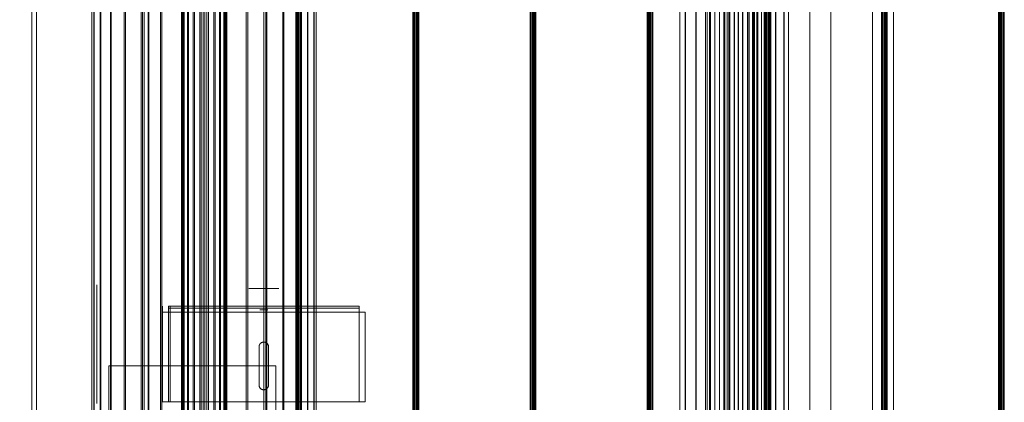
# Model space of a CAD drawing. Header units: millimetres. Extents: x -2233 to 65662, y -50530 to 6847.
# Tile 658 of 802: x 26545 to 27371, y -17700 to -17380. Entities that reach past the tile are written whole.
import ezdxf

# ---------------------------------------------------------------- set-up
doc = ezdxf.new("R2010")
doc.units = ezdxf.units.MM
for name, color, linetype, lineweight in [('COTAS_P', 1, 'Continuous', 0), ('superior_C03', 7, 'Continuous', 0), ('superior_C05', 7, 'Continuous', 0)]:
    doc.layers.add(name, color=color, linetype=linetype, lineweight=lineweight)
doc.dimstyles.new('R19_100', dxfattribs={"dimtxt": 250, "dimasz": 150, "dimexe": 150, "dimexo": 80, "dimgap": 100, "dimtad": 1, "dimtih": 1, "dimtoh": 1, "dimdsep": 46, "dimcen": 0.09, "dimadec": 0, "dimazin": 0, "dimtfac": 1, "dimtdec": 4, "dimtofl": 0, "dimtmove": 0, "dimatfit": 3, "dimfxl": 1, "dimtolj": 1, "dimtzin": 0, "dimarcsym": 0})

# ---------------------------------------------------------------- blocks, each defined once
blk = doc.blocks.new('DIM_R32_27')
at = {"layer": 'COTAS_P'}
for p, q in [((24250.07, -17080), (24400.07, -17035)), ((26750.07, -17080), (26600.07, -17035)), ((24250.07, -17980), (24250.07, -17080)), ((24250.07, -17080), (26750.07, -17080)), ((24250.07, -17080), (24400.07, -17125)), ((26750.07, -17080), (26600.07, -17125)), ((26750.07, -17980), (26750.07, -17080))]:
    blk.add_line(p, q, dxfattribs=at)
blk.add_text('2500 P', height=250, dxfattribs=at).set_placement((25500.07, -16980))

msp = doc.modelspace()

# ---------------------------------------------------------------- linework, layer by layer
at = {"layer": 'superior_C03'}
for p, q in [((26555.673, -16504), (26555.673, -19496)), ((26559.602, -19496), (26559.602, -16504)), ((26649.843, -19496), (26649.843, -16504)), ((26653.018, -16504), (26653.018, -19496)), ((26653.771, -16504), (26653.771, -19496)), ((26681.148, -16505), (26681.148, -19495)), ((26681.34, -16505), (26681.34, -19495)), ((26682.8, -16505), (26682.8, -19495)), ((26683.359, -16505), (26683.359, -19495)), ((26686.137, -16505), (26686.137, -19495)), ((26687.007, -16505), (26687.007, -19495)), ((26690.83, -16505), (26690.83, -19495)), ((26691.927, -16505), (26691.927, -19495)), ((26696.422, -16505), (26696.422, -19495)), ((26697.637, -16505), (26697.637, -19495)), ((26702.363, -16505), (26702.363, -19495)), ((26703.578, -16505), (26703.578, -19495)), ((26708.073, -16505), (26708.073, -19495)), ((26709.17, -16505), (26709.17, -19495)), ((26712.993, -16505), (26712.993, -19495)), ((26713.863, -16505), (26713.863, -19495)), ((26716.641, -16505), (26716.641, -19495)), ((26717.2, -16505), (26717.2, -19495)), ((26718.66, -19495), (26718.66, -16505)), ((26718.852, -16505), (26718.852, -19495)), ((27120.449, -16504), (27120.449, -19496)), ((27120.476, -16504), (27120.476, -19496)), ((27121.917, -16504), (27121.917, -19496)), ((27121.994, -16504), (27121.994, -19496)), ((27124.657, -16504), (27124.657, -19496)), ((27124.771, -16504), (27124.771, -19496)), ((27128.252, -16504), (27128.252, -19496)), ((27128.386, -16504), (27128.386, -19496)), ((27132.153, -16504), (27132.153, -19496)), ((27132.288, -16504), (27132.288, -19496)), ((27135.768, -16504), (27135.768, -19496)), ((27135.883, -16504), (27135.883, -19496)), ((27138.546, -16504), (27138.546, -19496)), ((27138.623, -16504), (27138.623, -19496)), ((27140.064, -16504), (27140.064, -19496)), ((27140.091, -19496), (27140.091, -16504)), ((27155.668, -16504), (27155.668, -19496)), ((27155.695, -16504), (27155.695, -19496)), ((27157.136, -16504), (27157.136, -19496)), ((27157.213, -16504), (27157.213, -19496)), ((27159.876, -16504), (27159.876, -19496)), ((27159.991, -16504), (27159.991, -19496)), ((27163.471, -16504), (27163.471, -19496)), ((27163.606, -16504), (27163.606, -19496)), ((27163.712, -19496), (27163.712, -16504)), ((27164.465, -16504), (27164.465, -19496)), ((27167.373, -16504), (27167.373, -19496)), ((27167.508, -16504), (27167.508, -19496)), ((27170.988, -16504), (27170.988, -19496)), ((27171.102, -16504), (27171.102, -19496)), ((27173.765, -16504), (27173.765, -19496)), ((27173.842, -16504), (27173.842, -19496)), ((27175.283, -16504), (27175.283, -19496)), ((27175.31, -19496), (27175.31, -16504)), ((27208.034, -19415), (27208.034, -16585)), ((27225.534, -19412.875), (27225.534, -16582.875)), ((27225.534, -16587.125), (27225.534, -19417.125)), ((27260.534, -16582.875), (27260.534, -19412.875)), ((27260.534, -19417.125), (27260.534, -16587.125)), ((27278.034, -16585), (27278.034, -19415)), ((26606.002, -16750), (26606.002, -19250)), ((26607.682, -16750), (26607.682, -19250)), ((26607.935, -16750), (26607.935, -19250)), ((26612.91, -16750), (26612.91, -19250)), ((26613.405, -16750), (26613.405, -19250)), ((26621.484, -16750), (26621.484, -19250)), ((26622.203, -16750), (26622.203, -19250)), ((26633.076, -16750), (26633.076, -19250)), ((26633.991, -16750), (26633.991, -19250)), ((26647.24, -16750), (26647.24, -19250)), ((26648.315, -16750), (26648.315, -19250)), ((26663.431, -16750), (26663.431, -19250)), ((26664.626, -16750), (26664.626, -19250)), ((26681.028, -16750), (26681.028, -19250)), ((26682.296, -16750), (26682.296, -19250)), ((26699.353, -16750), (26699.353, -19250)), ((26700.647, -16750), (26700.647, -19250)), ((26717.704, -16750), (26717.704, -19250)), ((26718.972, -16750), (26718.972, -19250)), ((26735.374, -16750), (26735.374, -19250)), ((26736.569, -16750), (26736.569, -19250)), ((26751.685, -16750), (26751.685, -19250)), ((26752.76, -16750), (26752.76, -19250)), ((26766.009, -16750), (26766.009, -19250)), ((26766.924, -16750), (26766.924, -19250)), ((26776.921, -16750), (26776.921, -19250)), ((26777.307, -16750), (26777.307, -19250)), ((26777.797, -16750), (26777.797, -19250)), ((26777.973, -16750), (26777.973, -19250)), ((26778.516, -16750), (26778.516, -19250)), ((26778.906, -16750), (26778.906, -19250)), ((26779.847, -16750), (26779.847, -19250)), ((26780.78, -16750), (26780.78, -19250)), ((26781.446, -16750), (26781.446, -19250)), ((26781.832, -19250), (26781.832, -16750)), ((26786.595, -16750), (26786.595, -19250)), ((26787.09, -16750), (26787.09, -19250)), ((26792.065, -16750), (26792.065, -19250)), ((26792.318, -19250), (26792.318, -16750)), ((26793.998, -16750), (26793.998, -19250)), ((26875.132, -16750), (26875.132, -19250)), ((26875.518, -16750), (26875.518, -19250)), ((26876.184, -16750), (26876.184, -19250)), ((26877.116, -16750), (26877.116, -19250)), ((26878.058, -16750), (26878.058, -19250)), ((26878.99, -16750), (26878.99, -19250)), ((26879.656, -16750), (26879.656, -19250)), ((26880.042, -19250), (26880.042, -16750)), ((26973.342, -16750), (26973.342, -19250)), ((26973.728, -16750), (26973.728, -19250)), ((26974.394, -16750), (26974.394, -19250)), ((26975.327, -16750), (26975.327, -19250)), ((26976.268, -16750), (26976.268, -19250)), ((26977.201, -16750), (26977.201, -19250)), ((26977.866, -16750), (26977.866, -19250)), ((26978.253, -19250), (26978.253, -16750)), ((27071.552, -16750), (27071.552, -19250)), ((27071.939, -16750), (27071.939, -19250)), ((27072.605, -16750), (27072.605, -19250)), ((27073.537, -16750), (27073.537, -19250)), ((27074.479, -16750), (27074.479, -19250)), ((27075.411, -16750), (27075.411, -19250)), ((27076.077, -16750), (27076.077, -19250)), ((27076.463, -19250), (27076.463, -16750)), ((27098.843, -16750), (27098.843, -19250)), ((27098.928, -16750), (27098.928, -19250)), ((27103.541, -16750), (27103.541, -19250)), ((27103.786, -16750), (27103.786, -19250)), ((27112.309, -16750), (27112.309, -19250)), ((27112.675, -16750), (27112.675, -19250)), ((27123.811, -16750), (27123.811, -19250)), ((27124.243, -16750), (27124.243, -19250)), ((27136.297, -16750), (27136.297, -19250)), ((27136.728, -16750), (27136.728, -19250)), ((27140.937, -16750), (27140.937, -19250)), ((27141.004, -16750), (27141.004, -19250)), ((27144.607, -16750), (27144.607, -19250)), ((27144.799, -16750), (27144.799, -19250)), ((27147.865, -16750), (27147.865, -19250)), ((27148.231, -16750), (27148.231, -19250)), ((27151.457, -16750), (27151.457, -19250)), ((27151.743, -16750), (27151.743, -19250)), ((27156.754, -16750), (27156.754, -19250)), ((27156.999, -16750), (27156.999, -19250)), ((27160.443, -16750), (27160.443, -19250)), ((27160.781, -16750), (27160.781, -19250)), ((27161.611, -16750), (27161.611, -19250)), ((27161.697, -19250), (27161.697, -16750)), ((27169.763, -16750), (27169.763, -19250)), ((27170.149, -16750), (27170.149, -19250)), ((27170.198, -16750), (27170.198, -19250)), ((27170.535, -16750), (27170.535, -19250)), ((27170.815, -16750), (27170.815, -19250)), ((27171.747, -16750), (27171.747, -19250)), ((27172.689, -16750), (27172.689, -19250)), ((27173.621, -16750), (27173.621, -19250)), ((27174.287, -16750), (27174.287, -19250)), ((27174.673, -19250), (27174.673, -16750)), ((27179.235, -16750), (27179.235, -19250)), ((27179.521, -16750), (27179.521, -19250)), ((27186.18, -16750), (27186.18, -19250)), ((27186.371, -16750), (27186.371, -19250)), ((27189.975, -16750), (27189.975, -19250)), ((27190.042, -19250), (27190.042, -16750)), ((27267.973, -16750), (27267.973, -19250)), ((27268.36, -16750), (27268.36, -19250)), ((27269.025, -16750), (27269.025, -19250)), ((27269.958, -16750), (27269.958, -19250)), ((27270.899, -16750), (27270.899, -19250)), ((27271.832, -16750), (27271.832, -19250)), ((27272.498, -16750), (27272.498, -19250)), ((27272.884, -19250), (27272.884, -16750)), ((27366.184, -16750), (27366.184, -19250)), ((27366.57, -16750), (27366.57, -19250)), ((27367.236, -16750), (27367.236, -19250)), ((27368.168, -16750), (27368.168, -19250)), ((27369.11, -16750), (27369.11, -19250)), ((27370.042, -16750), (27370.042, -19250)), ((27370.708, -16750), (27370.708, -19250)), ((27371.094, -19250), (27371.094, -16750))]:
    msp.add_line(p, q, dxfattribs=at)
at = {"layer": 'superior_C05'}
for p, q in [((26610.067, -17602.162), (26610.067, -17602.018)), ((26610.067, -17602.45), (26610.067, -17602.162)), ((26610.067, -17602.881), (26610.067, -17602.45)), ((26610.067, -17603.454), (26610.067, -17602.881)), ((26610.067, -17604.168), (26610.067, -17603.454)), ((26610.067, -17605.02), (26610.067, -17604.168)), ((26610.067, -17606.009), (26610.067, -17605.02)), ((26610.067, -17607.133), (26610.067, -17606.009)), ((26610.067, -17608.387), (26610.067, -17607.133)), ((26610.067, -17609.771), (26610.067, -17608.387)), ((26610.067, -17611.278), (26610.067, -17609.771)), ((26610.067, -17612.908), (26610.067, -17611.278)), ((26737.602, -17605), (26737.571, -17605)), ((26737.664, -17605), (26737.602, -17605)), ((26737.757, -17605), (26737.664, -17605)), ((26737.881, -17605), (26737.757, -17605)), ((26738.035, -17605), (26737.881, -17605)), ((26738.218, -17605), (26738.035, -17605)), ((26738.432, -17605), (26738.218, -17605)), ((26738.674, -17605), (26738.432, -17605)), ((26738.944, -17605), (26738.674, -17605)), ((26739.242, -17605), (26738.944, -17605)), ((26739.567, -17605), (26739.242, -17605)), ((26739.918, -17605), (26739.567, -17605)), ((26740.295, -17605), (26739.918, -17605)), ((26740.695, -17605), (26740.295, -17605)), ((26741.119, -17605), (26740.695, -17605)), ((26741.565, -17605), (26741.119, -17605)), ((26742.033, -17605), (26741.565, -17605)), ((26742.52, -17605), (26742.033, -17605)), ((26743.026, -17605), (26742.52, -17605)), ((26743.55, -17605), (26743.026, -17605)), ((26744.089, -17605), (26743.55, -17605)), ((26744.644, -17605), (26744.089, -17605)), ((26745.212, -17605), (26744.644, -17605)), ((26745.792, -17605), (26745.212, -17605)), ((26746.383, -17605), (26745.792, -17605)), ((26746.983, -17605), (26746.383, -17605)), ((26746.694, -17605), (26746.677, -17605)), ((26746.719, -17605), (26746.694, -17605)), ((26746.753, -17605), (26746.719, -17605)), ((26746.795, -17605), (26746.753, -17605)), ((26746.845, -17605), (26746.795, -17605)), ((26746.903, -17605), (26746.845, -17605)), ((26746.968, -17605), (26746.903, -17605)), ((26747.042, -17605), (26746.968, -17605)), ((26747.591, -17605), (26746.983, -17605)), ((26747.123, -17605), (26747.042, -17605)), ((26747.211, -17605), (26747.123, -17605)), ((26747.307, -17605), (26747.211, -17605)), ((26747.409, -17605), (26747.307, -17605)), ((26747.518, -17605), (26747.409, -17605)), ((26747.634, -17605), (26747.518, -17605)), ((26748.204, -17605), (26747.591, -17605)), ((26747.755, -17605), (26747.634, -17605)), ((26747.882, -17605), (26747.755, -17605)), ((26748.015, -17605), (26747.882, -17605)), ((26748.152, -17605), (26748.015, -17605)), ((26748.295, -17605), (26748.152, -17605)), ((26748.823, -17605), (26748.204, -17605)), ((26748.441, -17605), (26748.295, -17605)), ((26748.592, -17605), (26748.441, -17605)), ((26748.747, -17605), (26748.592, -17605)), ((26748.905, -17605), (26748.747, -17605)), ((26749.444, -17605), (26748.823, -17605)), ((26749.065, -17605), (26748.905, -17605)), ((26749.229, -17605), (26749.065, -17605)), ((26749.394, -17605), (26749.229, -17605)), ((26749.561, -17605), (26749.394, -17605)), ((26750.067, -17605), (26749.444, -17605)), ((26749.729, -17605), (26749.561, -17605)), ((26749.898, -17605), (26749.729, -17605)), ((26750.067, -17605), (26749.898, -17605)), ((26750.067, -17605), (26750.691, -17605)), ((26750.237, -17605), (26750.067, -17605)), ((26750.406, -17605), (26750.237, -17605)), ((26750.574, -17605), (26750.406, -17605)), ((26750.741, -17605), (26750.574, -17605)), ((26750.691, -17605), (26751.312, -17605)), ((26750.906, -17605), (26750.741, -17605)), ((26751.07, -17605), (26750.906, -17605)), ((26751.23, -17605), (26751.07, -17605)), ((26751.388, -17605), (26751.23, -17605)), ((26751.312, -17605), (26751.931, -17605)), ((26751.543, -17605), (26751.388, -17605)), ((26751.694, -17605), (26751.543, -17605)), ((26751.84, -17605), (26751.694, -17605)), ((26751.983, -17605), (26751.84, -17605)), ((26751.931, -17605), (26752.544, -17605)), ((26752.12, -17605), (26751.983, -17605)), ((26752.253, -17605), (26752.12, -17605)), ((26752.38, -17605), (26752.253, -17605)), ((26752.501, -17605), (26752.38, -17605)), ((26752.617, -17605), (26752.501, -17605)), ((26752.544, -17605), (26753.152, -17605)), ((26752.726, -17605), (26752.617, -17605)), ((26752.828, -17605), (26752.726, -17605)), ((26752.924, -17605), (26752.828, -17605)), ((26753.012, -17605), (26752.924, -17605)), ((26753.093, -17605), (26753.012, -17605)), ((26753.167, -17605), (26753.093, -17605)), ((26753.152, -17605), (26753.752, -17605)), ((26753.232, -17605), (26753.167, -17605)), ((26753.29, -17605), (26753.232, -17605)), ((26753.34, -17605), (26753.29, -17605)), ((26753.382, -17605), (26753.34, -17605)), ((26753.416, -17605), (26753.382, -17605)), ((26753.441, -17605), (26753.416, -17605)), ((26753.458, -17605), (26753.441, -17605)), ((26753.752, -17605), (26754.343, -17605)), ((26754.343, -17605), (26754.923, -17605)), ((26754.923, -17605), (26755.491, -17605)), ((26755.491, -17605), (26756.046, -17605)), ((26756.046, -17605), (26756.585, -17605)), ((26756.585, -17605), (26757.109, -17605)), ((26757.109, -17605), (26757.615, -17605)), ((26757.615, -17605), (26758.102, -17605)), ((26758.102, -17605), (26758.57, -17605)), ((26758.57, -17605), (26759.016, -17605)), ((26759.016, -17605), (26759.44, -17605)), ((26759.44, -17605), (26759.84, -17605)), ((26759.84, -17605), (26760.217, -17605)), ((26760.217, -17605), (26760.568, -17605)), ((26760.568, -17605), (26760.893, -17605)), ((26760.893, -17605), (26761.191, -17605)), ((26761.191, -17605), (26761.461, -17605)), ((26761.461, -17605), (26761.703, -17605)), ((26761.703, -17605), (26761.917, -17605)), ((26761.917, -17605), (26762.1, -17605)), ((26762.1, -17605), (26762.254, -17605)), ((26762.254, -17605), (26762.378, -17605)), ((26762.378, -17605), (26762.47, -17605)), ((26762.47, -17605), (26762.533, -17605)), ((26762.533, -17605), (26762.564, -17605)), ((26610.067, -17614.654), (26610.067, -17612.908)), ((26610.067, -17616.513), (26610.067, -17614.654)), ((26610.067, -17618.48), (26610.067, -17616.513)), ((26610.067, -17620.55), (26610.067, -17618.48)), ((26610.067, -17620.112), (26610.067, -17620.012)), ((26610.067, -17620.31), (26610.067, -17620.112)), ((26610.067, -17620.608), (26610.067, -17620.31)), ((26610.067, -17622.718), (26610.067, -17620.55)), ((26610.067, -17621.003), (26610.067, -17620.608)), ((26665.067, -17620.112), (26665.067, -17620.012)), ((26665.067, -17620.31), (26665.067, -17620.112)), ((26665.067, -17620.608), (26665.067, -17620.31)), ((26665.067, -17621.003), (26665.067, -17620.608)), ((26670.067, -17700), (26670.067, -17620)), ((26670.067, -17620), (26830.067, -17620)), ((26670.067, -17621.5), (26670.067, -17620)), ((26670.067, -17620), (26671.567, -17620)), ((26671.567, -17700), (26671.567, -17620)), ((26830.067, -17700), (26830.067, -17620)), ((26830.067, -17621.5), (26830.067, -17620)), ((26610.067, -17621.495), (26610.067, -17621.003)), ((26610.067, -17622.083), (26610.067, -17621.495)), ((26610.067, -17622.765), (26610.067, -17622.083)), ((26610.067, -17624.979), (26610.067, -17622.718)), ((26610.067, -17623.54), (26610.067, -17622.765)), ((26610.067, -17624.405), (26610.067, -17623.54)), ((26610.067, -17625.359), (26610.067, -17624.405)), ((26610.067, -17627.327), (26610.067, -17624.979)), ((26610.067, -17626.399), (26610.067, -17625.359)), ((26610.067, -17627.522), (26610.067, -17626.399)), ((26610.067, -17629.757), (26610.067, -17627.327)), ((26610.067, -17628.727), (26610.067, -17627.522)), ((26610.067, -17630.009), (26610.067, -17628.727)), ((26665.067, -17621.495), (26665.067, -17621.003)), ((26665.067, -17622.083), (26665.067, -17621.495)), ((26665.067, -17622.765), (26665.067, -17622.083)), ((26665.067, -17623.54), (26665.067, -17622.765)), ((26665.067, -17624.405), (26665.067, -17623.54)), ((26665.067, -17625.359), (26665.067, -17624.405)), ((26665.067, -17700), (26665.067, -17625)), ((26665.067, -17625), (26835.067, -17625)), ((26665.067, -17626.399), (26665.067, -17625.359)), ((26665.067, -17627.522), (26665.067, -17626.399)), ((26665.067, -17628.727), (26665.067, -17627.522)), ((26665.067, -17630.009), (26665.067, -17628.727)), ((26670.067, -17621.5), (26830.067, -17621.5)), ((26737.602, -17625), (26737.571, -17625)), ((26737.664, -17625), (26737.602, -17625)), ((26737.757, -17625), (26737.664, -17625)), ((26737.881, -17625), (26737.757, -17625)), ((26738.035, -17625), (26737.881, -17625)), ((26738.218, -17625), (26738.035, -17625)), ((26738.432, -17625), (26738.218, -17625)), ((26738.674, -17625), (26738.432, -17625)), ((26738.944, -17625), (26738.674, -17625)), ((26739.242, -17625), (26738.944, -17625)), ((26739.567, -17625), (26739.242, -17625)), ((26739.918, -17625), (26739.567, -17625)), ((26740.295, -17625), (26739.918, -17625)), ((26740.695, -17625), (26740.295, -17625)), ((26741.119, -17625), (26740.695, -17625)), ((26741.565, -17625), (26741.119, -17625)), ((26742.033, -17625), (26741.565, -17625)), ((26742.52, -17625), (26742.033, -17625)), ((26743.026, -17625), (26742.52, -17625)), ((26743.55, -17625), (26743.026, -17625)), ((26744.089, -17625), (26743.55, -17625)), ((26744.644, -17625), (26744.089, -17625)), ((26745.212, -17625), (26744.644, -17625)), ((26745.792, -17625), (26745.212, -17625)), ((26746.383, -17625), (26745.792, -17625)), ((26746.983, -17625), (26746.383, -17625)), ((26746.694, -17623), (26746.677, -17623)), ((26746.719, -17623), (26746.694, -17623)), ((26746.753, -17623), (26746.719, -17623)), ((26746.795, -17623), (26746.753, -17623)), ((26746.845, -17623), (26746.795, -17623)), ((26746.903, -17623), (26746.845, -17623)), ((26746.968, -17623), (26746.903, -17623)), ((26747.042, -17623), (26746.968, -17623)), ((26747.591, -17625), (26746.983, -17625)), ((26747.123, -17623), (26747.042, -17623)), ((26747.211, -17623), (26747.123, -17623)), ((26747.307, -17623), (26747.211, -17623)), ((26747.409, -17623), (26747.307, -17623)), ((26747.518, -17623), (26747.409, -17623)), ((26747.634, -17623), (26747.518, -17623)), ((26748.204, -17625), (26747.591, -17625)), ((26747.755, -17623), (26747.634, -17623)), ((26747.882, -17623), (26747.755, -17623)), ((26748.015, -17623), (26747.882, -17623)), ((26748.152, -17623), (26748.015, -17623)), ((26748.295, -17623), (26748.152, -17623)), ((26748.823, -17625), (26748.204, -17625)), ((26748.441, -17623), (26748.295, -17623)), ((26748.592, -17623), (26748.441, -17623)), ((26748.747, -17623), (26748.592, -17623)), ((26748.905, -17623), (26748.747, -17623)), ((26749.444, -17625), (26748.823, -17625)), ((26749.065, -17623), (26748.905, -17623)), ((26749.229, -17623), (26749.065, -17623)), ((26749.394, -17623), (26749.229, -17623)), ((26749.561, -17623), (26749.394, -17623)), ((26750.067, -17625), (26749.444, -17625)), ((26749.729, -17623), (26749.561, -17623)), ((26749.898, -17623), (26749.729, -17623)), ((26750.067, -17623), (26749.898, -17623)), ((26750.067, -17623), (26750.237, -17623)), ((26750.691, -17625), (26750.067, -17625)), ((26750.237, -17623), (26750.406, -17623)), ((26750.406, -17623), (26750.574, -17623)), ((26750.574, -17623), (26750.741, -17623)), ((26751.312, -17625), (26750.691, -17625)), ((26750.741, -17623), (26750.906, -17623)), ((26750.906, -17623), (26751.07, -17623)), ((26751.07, -17623), (26751.23, -17623)), ((26751.23, -17623), (26751.388, -17623)), ((26751.931, -17625), (26751.312, -17625)), ((26751.388, -17623), (26751.543, -17623)), ((26751.543, -17623), (26751.694, -17623)), ((26751.694, -17623), (26751.84, -17623)), ((26751.84, -17623), (26751.983, -17623)), ((26752.544, -17625), (26751.931, -17625)), ((26751.983, -17623), (26752.12, -17623)), ((26752.12, -17623), (26752.253, -17623)), ((26752.253, -17623), (26752.38, -17623)), ((26752.38, -17623), (26752.501, -17623)), ((26752.501, -17623), (26752.617, -17623)), ((26753.152, -17625), (26752.544, -17625)), ((26752.617, -17623), (26752.726, -17623)), ((26752.726, -17623), (26752.828, -17623)), ((26752.828, -17623), (26752.924, -17623)), ((26752.924, -17623), (26753.012, -17623)), ((26753.012, -17623), (26753.093, -17623)), ((26753.093, -17623), (26753.167, -17623)), ((26753.752, -17625), (26753.152, -17625)), ((26753.167, -17623), (26753.232, -17623)), ((26753.232, -17623), (26753.29, -17623)), ((26753.29, -17623), (26753.34, -17623)), ((26753.34, -17623), (26753.382, -17623)), ((26753.382, -17623), (26753.416, -17623)), ((26753.416, -17623), (26753.441, -17623)), ((26753.441, -17623), (26753.458, -17623)), ((26754.343, -17625), (26753.752, -17625)), ((26754.923, -17625), (26754.343, -17625)), ((26755.491, -17625), (26754.923, -17625)), ((26756.046, -17625), (26755.491, -17625)), ((26756.585, -17625), (26756.046, -17625)), ((26757.109, -17625), (26756.585, -17625)), ((26757.615, -17625), (26757.109, -17625)), ((26758.102, -17625), (26757.615, -17625)), ((26758.57, -17625), (26758.102, -17625)), ((26759.016, -17625), (26758.57, -17625)), ((26759.44, -17625), (26759.016, -17625)), ((26759.84, -17625), (26759.44, -17625)), ((26760.217, -17625), (26759.84, -17625)), ((26760.568, -17625), (26760.217, -17625)), ((26760.893, -17625), (26760.568, -17625)), ((26761.191, -17625), (26760.893, -17625)), ((26761.461, -17625), (26761.191, -17625)), ((26761.703, -17625), (26761.461, -17625)), ((26761.917, -17625), (26761.703, -17625)), ((26762.1, -17625), (26761.917, -17625)), ((26762.254, -17625), (26762.1, -17625)), ((26762.378, -17625), (26762.254, -17625)), ((26762.47, -17625), (26762.378, -17625)), ((26762.47, -17625), (26762.533, -17625)), ((26762.533, -17625), (26762.564, -17625)), ((26835.067, -17700), (26835.067, -17625)), ((26610.067, -17632.261), (26610.067, -17629.757)), ((26610.067, -17631.365), (26610.067, -17630.009)), ((26610.067, -17632.793), (26610.067, -17631.365)), ((26610.067, -17634.835), (26610.067, -17632.261)), ((26610.067, -17634.288), (26610.067, -17632.793)), ((26610.067, -17635.848), (26610.067, -17634.288)), ((26610.067, -17637.471), (26610.067, -17634.835)), ((26610.067, -17637.467), (26610.067, -17635.848)), ((26665.067, -17631.365), (26665.067, -17630.009)), ((26665.067, -17632.793), (26665.067, -17631.365)), ((26665.067, -17634.288), (26665.067, -17632.793)), ((26665.067, -17635.848), (26665.067, -17634.288)), ((26665.067, -17637.467), (26665.067, -17635.848)), ((26610.067, -17639.143), (26610.067, -17637.467)), ((26610.067, -17640.163), (26610.067, -17637.471)), ((26610.067, -17640.87), (26610.067, -17639.143)), ((26610.067, -17642.904), (26610.067, -17640.163)), ((26610.067, -17642.645), (26610.067, -17640.87)), ((26610.067, -17644.463), (26610.067, -17642.645)), ((26610.067, -17645.688), (26610.067, -17642.904)), ((26610.067, -17646.319), (26610.067, -17644.463)), ((26610.067, -17648.508), (26610.067, -17645.688)), ((26665.067, -17639.143), (26665.067, -17637.467)), ((26665.067, -17640.87), (26665.067, -17639.143)), ((26665.067, -17642.645), (26665.067, -17640.87)), ((26665.067, -17644.463), (26665.067, -17642.645)), ((26665.067, -17646.319), (26665.067, -17644.463)), ((26610.067, -17648.21), (26610.067, -17646.319)), ((26610.067, -17650.13), (26610.067, -17648.21)), ((26610.067, -17651.356), (26610.067, -17648.508)), ((26610.067, -17652.074), (26610.067, -17650.13)), ((26610.067, -17654.225), (26610.067, -17651.356)), ((26610.067, -17654.038), (26610.067, -17652.074)), ((26665.067, -17648.21), (26665.067, -17646.319)), ((26665.067, -17650.13), (26665.067, -17648.21)), ((26665.067, -17652.074), (26665.067, -17650.13)), ((26665.067, -17654.038), (26665.067, -17652.074)), ((26746.072, -17653.804), (26746.067, -17654)), ((26746.067, -17654), (26746.068, -17653.926)), ((26746.07, -17653.852), (26746.068, -17653.926)), ((26746.077, -17653.728), (26746.07, -17653.852)), ((26746.087, -17653.608), (26746.072, -17653.804)), ((26746.087, -17653.605), (26746.077, -17653.728)), ((26746.111, -17653.413), (26746.087, -17653.608)), ((26746.101, -17653.482), (26746.087, -17653.605)), ((26746.119, -17653.36), (26746.101, -17653.482)), ((26746.144, -17653.22), (26746.111, -17653.413)), ((26746.141, -17653.238), (26746.119, -17653.36)), ((26746.166, -17653.116), (26746.141, -17653.238)), ((26746.187, -17653.028), (26746.144, -17653.22)), ((26746.196, -17652.995), (26746.166, -17653.116)), ((26746.24, -17652.839), (26746.187, -17653.028)), ((26746.229, -17652.875), (26746.196, -17652.995)), ((26746.266, -17652.755), (26746.229, -17652.875)), ((26746.301, -17652.652), (26746.24, -17652.839)), ((26746.307, -17652.636), (26746.266, -17652.755)), ((26746.372, -17652.469), (26746.301, -17652.652)), ((26746.352, -17652.518), (26746.307, -17652.636)), ((26746.401, -17652.4), (26746.352, -17652.518)), ((26746.452, -17652.29), (26746.372, -17652.469)), ((26746.454, -17652.284), (26746.401, -17652.4)), ((26746.54, -17652.114), (26746.452, -17652.29)), ((26746.511, -17652.169), (26746.454, -17652.284)), ((26746.572, -17652.055), (26746.511, -17652.169)), ((26746.637, -17651.944), (26746.54, -17652.114)), ((26746.637, -17651.942), (26746.572, -17652.055)), ((26746.742, -17651.778), (26746.637, -17651.944)), ((26746.707, -17651.831), (26746.637, -17651.942)), ((26746.78, -17651.721), (26746.707, -17651.831)), ((26746.855, -17651.617), (26746.742, -17651.778)), ((26746.858, -17651.613), (26746.78, -17651.721)), ((26746.975, -17651.462), (26746.855, -17651.617)), ((26746.939, -17651.507), (26746.858, -17651.613)), ((26747.026, -17651.403), (26746.939, -17651.507)), ((26747.104, -17651.314), (26746.975, -17651.462)), ((26747.116, -17651.3), (26747.026, -17651.403)), ((26747.239, -17651.172), (26747.104, -17651.314)), ((26747.211, -17651.2), (26747.116, -17651.3)), ((26747.31, -17651.102), (26747.211, -17651.2)), ((26747.381, -17651.036), (26747.239, -17651.172)), ((26747.415, -17651.006), (26747.31, -17651.102)), ((26747.53, -17650.908), (26747.381, -17651.036)), ((26747.525, -17650.912), (26747.415, -17651.006)), ((26747.64, -17650.821), (26747.525, -17650.912)), ((26747.685, -17650.787), (26747.53, -17650.908)), ((26747.76, -17650.732), (26747.64, -17650.821)), ((26747.845, -17650.674), (26747.685, -17650.787)), ((26747.885, -17650.648), (26747.76, -17650.732)), ((26748.011, -17650.569), (26747.845, -17650.674)), ((26748.015, -17650.566), (26747.885, -17650.648)), ((26748.182, -17650.472), (26748.011, -17650.569)), ((26748.15, -17650.489), (26748.015, -17650.566)), ((26748.289, -17650.417), (26748.15, -17650.489)), ((26748.357, -17650.384), (26748.182, -17650.472)), ((26748.433, -17650.349), (26748.289, -17650.417)), ((26748.537, -17650.304), (26748.357, -17650.384)), ((26748.581, -17650.286), (26748.433, -17650.349)), ((26748.72, -17650.234), (26748.537, -17650.304)), ((26748.733, -17650.229), (26748.581, -17650.286)), ((26748.906, -17650.172), (26748.72, -17650.234)), ((26748.889, -17650.178), (26748.733, -17650.229)), ((26749.049, -17650.132), (26748.889, -17650.178)), ((26749.096, -17650.12), (26748.906, -17650.172)), ((26749.211, -17650.093), (26749.049, -17650.132)), ((26749.287, -17650.077), (26749.096, -17650.12)), ((26749.377, -17650.06), (26749.211, -17650.093)), ((26749.481, -17650.043), (26749.287, -17650.077)), ((26749.546, -17650.034), (26749.377, -17650.06)), ((26749.675, -17650.019), (26749.481, -17650.043)), ((26749.718, -17650.015), (26749.546, -17650.034)), ((26749.871, -17650.005), (26749.675, -17650.019)), ((26749.892, -17650.004), (26749.718, -17650.015)), ((26750.067, -17650), (26749.871, -17650.005)), ((26750.067, -17650), (26749.892, -17650.004)), ((26750.067, -17650), (26750.152, -17650.001)), ((26750.264, -17650.005), (26750.067, -17650)), ((26750.237, -17650.004), (26750.152, -17650.001)), ((26750.399, -17650.014), (26750.237, -17650.004)), ((26750.46, -17650.019), (26750.264, -17650.005)), ((26750.56, -17650.03), (26750.399, -17650.014)), ((26750.654, -17650.043), (26750.46, -17650.019)), ((26750.718, -17650.053), (26750.56, -17650.03)), ((26750.848, -17650.077), (26750.654, -17650.043)), ((26750.874, -17650.082), (26750.718, -17650.053)), ((26751.039, -17650.12), (26750.848, -17650.077)), ((26751.044, -17650.121), (26750.874, -17650.082)), ((26751.229, -17650.172), (26751.044, -17650.121)), ((26751.409, -17650.232), (26751.229, -17650.172)), ((26751.415, -17650.234), (26751.229, -17650.172)), ((26751.584, -17650.299), (26751.409, -17650.232)), ((26751.598, -17650.304), (26751.415, -17650.234)), ((26751.753, -17650.373), (26751.584, -17650.299)), ((26751.778, -17650.384), (26751.598, -17650.304)), ((26751.917, -17650.453), (26751.753, -17650.373)), ((26751.953, -17650.472), (26751.778, -17650.384)), ((26752.075, -17650.54), (26751.917, -17650.453)), ((26752.124, -17650.569), (26751.953, -17650.472)), ((26752.226, -17650.632), (26752.075, -17650.54)), ((26752.29, -17650.674), (26752.124, -17650.569)), ((26752.37, -17650.729), (26752.226, -17650.632)), ((26752.45, -17650.787), (26752.29, -17650.674)), ((26752.508, -17650.831), (26752.37, -17650.729)), ((26752.605, -17650.908), (26752.45, -17650.787)), ((26752.639, -17650.936), (26752.508, -17650.831)), ((26752.754, -17651.036), (26752.605, -17650.908)), ((26752.776, -17651.056), (26752.639, -17650.936)), ((26752.896, -17651.172), (26752.754, -17651.036)), ((26752.919, -17651.195), (26752.776, -17651.056)), ((26753.031, -17651.314), (26752.896, -17651.172)), ((26753.054, -17651.339), (26752.919, -17651.195)), ((26753.16, -17651.462), (26753.031, -17651.314)), ((26753.179, -17651.486), (26753.054, -17651.339)), ((26753.28, -17651.617), (26753.16, -17651.462)), ((26753.296, -17651.638), (26753.179, -17651.486)), ((26753.393, -17651.778), (26753.28, -17651.617)), ((26753.404, -17651.793), (26753.296, -17651.638)), ((26753.498, -17651.944), (26753.393, -17651.778)), ((26753.503, -17651.952), (26753.404, -17651.793)), ((26753.595, -17652.114), (26753.498, -17651.944)), ((26753.594, -17652.113), (26753.503, -17651.952)), ((26753.677, -17652.277), (26753.594, -17652.113)), ((26753.683, -17652.29), (26753.595, -17652.114)), ((26753.752, -17652.443), (26753.677, -17652.277)), ((26753.763, -17652.469), (26753.683, -17652.29)), ((26753.819, -17652.611), (26753.752, -17652.443)), ((26753.834, -17652.652), (26753.763, -17652.469)), ((26753.877, -17652.781), (26753.819, -17652.611)), ((26753.895, -17652.839), (26753.834, -17652.652)), ((26753.928, -17652.952), (26753.877, -17652.781)), ((26753.948, -17653.028), (26753.895, -17652.839)), ((26753.971, -17653.125), (26753.928, -17652.952)), ((26753.991, -17653.22), (26753.948, -17653.028)), ((26754.005, -17653.298), (26753.971, -17653.125)), ((26754.024, -17653.413), (26753.991, -17653.22)), ((26754.033, -17653.473), (26754.005, -17653.298)), ((26754.048, -17653.608), (26754.024, -17653.413)), ((26754.052, -17653.648), (26754.033, -17653.473)), ((26754.063, -17653.804), (26754.048, -17653.608)), ((26754.064, -17653.824), (26754.052, -17653.648)), ((26754.067, -17654), (26754.063, -17653.804)), ((26754.067, -17654), (26754.064, -17653.824)), ((26610.067, -17656.017), (26610.067, -17654.038)), ((26610.067, -17657.109), (26610.067, -17654.225)), ((26610.067, -17658.006), (26610.067, -17656.017)), ((26610.067, -17660), (26610.067, -17657.109)), ((26610.067, -17660), (26610.067, -17658.006)), ((26610.067, -17660), (26610.067, -17662.891)), ((26610.067, -17660), (26610.067, -17661.994)), ((26610.067, -17661.994), (26610.067, -17663.983)), ((26665.067, -17656.017), (26665.067, -17654.038)), ((26665.067, -17658.006), (26665.067, -17656.017)), ((26665.067, -17660), (26665.067, -17658.006)), ((26665.067, -17660), (26665.067, -17661.994)), ((26665.067, -17661.994), (26665.067, -17663.983)), ((26746.067, -17686), (26746.067, -17654)), ((26754.067, -17654), (26754.067, -17686)), ((26610.067, -17662.891), (26610.067, -17665.775)), ((26610.067, -17663.983), (26610.067, -17665.962)), ((26610.067, -17665.775), (26610.067, -17668.644)), ((26610.067, -17665.962), (26610.067, -17667.926)), ((26610.067, -17667.926), (26610.067, -17669.87)), ((26610.067, -17668.644), (26610.067, -17671.492)), ((26610.067, -17669.87), (26610.067, -17671.79)), ((26620.067, -17750), (26620.067, -17670)), ((26620.067, -17670), (26760.067, -17670)), ((26665.067, -17663.983), (26665.067, -17665.962)), ((26665.067, -17665.962), (26665.067, -17667.926)), ((26665.067, -17667.926), (26665.067, -17669.87)), ((26665.067, -17669.87), (26665.067, -17671.79)), ((26760.067, -17750), (26760.067, -17670)), ((26610.067, -17671.492), (26610.067, -17674.312)), ((26610.067, -17671.79), (26610.067, -17673.681)), ((26610.067, -17673.681), (26610.067, -17675.537)), ((26610.067, -17674.312), (26610.067, -17677.096)), ((26610.067, -17675.537), (26610.067, -17677.355)), ((26610.067, -17677.096), (26610.067, -17679.837)), ((26610.067, -17677.355), (26610.067, -17679.13)), ((26665.067, -17671.79), (26665.067, -17673.681)), ((26665.067, -17673.681), (26665.067, -17675.537)), ((26665.067, -17675.537), (26665.067, -17677.355)), ((26665.067, -17677.355), (26665.067, -17679.13)), ((26610.067, -17679.13), (26610.067, -17680.857)), ((26610.067, -17679.837), (26610.067, -17682.529)), ((26610.067, -17680.857), (26610.067, -17682.533)), ((26610.067, -17682.529), (26610.067, -17685.165)), ((26610.067, -17682.533), (26610.067, -17684.152)), ((26610.067, -17684.152), (26610.067, -17685.712)), ((26610.067, -17685.165), (26610.067, -17687.739)), ((26610.067, -17685.712), (26610.067, -17687.207)), ((26665.067, -17679.13), (26665.067, -17680.857)), ((26665.067, -17680.857), (26665.067, -17682.533)), ((26665.067, -17682.533), (26665.067, -17684.152)), ((26665.067, -17684.152), (26665.067, -17685.712)), ((26665.067, -17685.712), (26665.067, -17687.207)), ((26746.067, -17686), (26746.071, -17686.176)), ((26746.067, -17686), (26746.072, -17686.199)), ((26746.071, -17686.176), (26746.083, -17686.352)), ((26746.072, -17686.199), (26746.087, -17686.398)), ((26746.083, -17686.352), (26746.102, -17686.528)), ((26746.087, -17686.398), (26746.112, -17686.596)), ((26746.102, -17686.528), (26746.13, -17686.702)), ((26746.112, -17686.596), (26746.147, -17686.793)), ((26746.13, -17686.702), (26746.165, -17686.876)), ((26746.147, -17686.793), (26746.191, -17686.987)), ((26746.165, -17686.876), (26746.208, -17687.049)), ((26746.191, -17686.987), (26746.245, -17687.179)), ((26753.89, -17687.179), (26753.944, -17686.987)), ((26753.924, -17687.063), (26753.955, -17686.94)), ((26753.944, -17686.987), (26753.988, -17686.793)), ((26753.955, -17686.94), (26753.983, -17686.816)), ((26753.983, -17686.816), (26754.007, -17686.692)), ((26753.988, -17686.793), (26754.023, -17686.596)), ((26754.007, -17686.692), (26754.027, -17686.567)), ((26754.023, -17686.596), (26754.048, -17686.398)), ((26754.027, -17686.567), (26754.043, -17686.441)), ((26754.043, -17686.441), (26754.055, -17686.316)), ((26754.048, -17686.398), (26754.063, -17686.199)), ((26754.055, -17686.316), (26754.063, -17686.19)), ((26754.063, -17686.199), (26754.067, -17686)), ((26754.063, -17686.19), (26754.066, -17686.095)), ((26754.067, -17686), (26754.066, -17686.095)), ((26610.067, -17687.207), (26610.067, -17688.635)), ((26610.067, -17687.739), (26610.067, -17690.243)), ((26610.067, -17688.635), (26610.067, -17689.991)), ((26610.067, -17689.991), (26610.067, -17691.273)), ((26610.067, -17690.243), (26610.067, -17692.673)), ((26610.067, -17691.273), (26610.067, -17692.478)), ((26610.067, -17692.478), (26610.067, -17693.601)), ((26610.067, -17692.673), (26610.067, -17695.021)), ((26610.067, -17693.601), (26610.067, -17694.641)), ((26610.067, -17694.641), (26610.067, -17695.595)), ((26610.067, -17695.021), (26610.067, -17697.282)), ((26665.067, -17687.207), (26665.067, -17688.635)), ((26665.067, -17688.635), (26665.067, -17689.991)), ((26665.067, -17689.991), (26665.067, -17691.273)), ((26665.067, -17691.273), (26665.067, -17692.478)), ((26665.067, -17692.478), (26665.067, -17693.601)), ((26665.067, -17693.601), (26665.067, -17694.641)), ((26665.067, -17694.641), (26665.067, -17695.595)), ((26746.208, -17687.049), (26746.258, -17687.221)), ((26746.245, -17687.179), (26746.309, -17687.368)), ((26746.258, -17687.221), (26746.317, -17687.391)), ((26746.309, -17687.368), (26746.382, -17687.554)), ((26746.317, -17687.391), (26746.384, -17687.559)), ((26746.382, -17687.554), (26746.464, -17687.736)), ((26746.384, -17687.559), (26746.459, -17687.725)), ((26746.459, -17687.725), (26746.542, -17687.889)), ((26746.464, -17687.736), (26746.555, -17687.913)), ((26746.542, -17687.889), (26746.633, -17688.05)), ((26746.555, -17687.913), (26746.654, -17688.086)), ((26746.633, -17688.05), (26746.733, -17688.209)), ((26746.654, -17688.086), (26746.763, -17688.253)), ((26746.733, -17688.209), (26746.841, -17688.364)), ((26746.763, -17688.253), (26746.879, -17688.415)), ((26746.841, -17688.364), (26746.958, -17688.516)), ((26746.879, -17688.415), (26747.003, -17688.571)), ((26746.958, -17688.516), (26747.084, -17688.664)), ((26747.003, -17688.571), (26747.135, -17688.721)), ((26747.084, -17688.664), (26747.218, -17688.808)), ((26747.135, -17688.721), (26747.275, -17688.863)), ((26747.218, -17688.808), (26747.363, -17688.947)), ((26747.275, -17688.863), (26747.421, -17688.999)), ((26747.363, -17688.947), (26747.5, -17689.068)), ((26747.421, -17688.999), (26747.574, -17689.127)), ((26747.5, -17689.068), (26747.631, -17689.172)), ((26747.574, -17689.127), (26747.733, -17689.248)), ((26747.631, -17689.172), (26747.767, -17689.273)), ((26747.733, -17689.248), (26747.897, -17689.36)), ((26747.767, -17689.273), (26747.91, -17689.368)), ((26747.897, -17689.36), (26748.067, -17689.464)), ((26747.91, -17689.368), (26748.059, -17689.459)), ((26748.059, -17689.459), (26748.214, -17689.545)), ((26748.067, -17689.464), (26748.243, -17689.559)), ((26748.214, -17689.545), (26748.376, -17689.625)), ((26748.243, -17689.559), (26748.422, -17689.646)), ((26748.376, -17689.625), (26748.543, -17689.698)), ((26748.422, -17689.646), (26748.606, -17689.723)), ((26748.543, -17689.698), (26748.716, -17689.765)), ((26748.606, -17689.723), (26748.794, -17689.792)), ((26748.716, -17689.765), (26748.896, -17689.825)), ((26748.794, -17689.792), (26748.984, -17689.85)), ((26748.896, -17689.825), (26749.081, -17689.876)), ((26748.984, -17689.85), (26749.177, -17689.9)), ((26749.081, -17689.876), (26749.251, -17689.916)), ((26749.177, -17689.9), (26749.373, -17689.939)), ((26749.251, -17689.916), (26749.407, -17689.945)), ((26749.373, -17689.939), (26749.57, -17689.969)), ((26749.407, -17689.945), (26749.565, -17689.968)), ((26749.565, -17689.968), (26749.724, -17689.985)), ((26749.57, -17689.969), (26749.769, -17689.989)), ((26749.724, -17689.985), (26749.885, -17689.996)), ((26749.769, -17689.989), (26749.968, -17689.999)), ((26749.885, -17689.996), (26749.976, -17689.999)), ((26749.968, -17689.999), (26750.167, -17689.999)), ((26750.067, -17690), (26749.976, -17689.999)), ((26750.067, -17690), (26750.244, -17689.996)), ((26750.167, -17689.999), (26750.366, -17689.989)), ((26750.244, -17689.996), (26750.419, -17689.985)), ((26750.366, -17689.989), (26750.565, -17689.969)), ((26750.419, -17689.985), (26750.592, -17689.965)), ((26750.565, -17689.969), (26750.762, -17689.939)), ((26750.592, -17689.965), (26750.764, -17689.939)), ((26750.762, -17689.939), (26750.958, -17689.9)), ((26750.764, -17689.939), (26750.932, -17689.905)), ((26750.932, -17689.905), (26751.098, -17689.865)), ((26750.958, -17689.9), (26751.151, -17689.85)), ((26751.098, -17689.865), (26751.26, -17689.818)), ((26751.151, -17689.85), (26751.341, -17689.792)), ((26751.26, -17689.818), (26751.418, -17689.765)), ((26751.341, -17689.792), (26751.529, -17689.723)), ((26751.418, -17689.765), (26751.573, -17689.706)), ((26751.529, -17689.723), (26751.713, -17689.646)), ((26751.573, -17689.706), (26751.722, -17689.642)), ((26751.713, -17689.646), (26751.892, -17689.559)), ((26751.722, -17689.642), (26751.867, -17689.572)), ((26751.867, -17689.572), (26752.006, -17689.499)), ((26751.892, -17689.559), (26752.067, -17689.464)), ((26752.006, -17689.499), (26752.14, -17689.421)), ((26752.067, -17689.464), (26752.238, -17689.36)), ((26752.14, -17689.421), (26752.27, -17689.339)), ((26752.238, -17689.36), (26752.402, -17689.248)), ((26752.27, -17689.339), (26752.394, -17689.254)), ((26752.394, -17689.254), (26752.514, -17689.165)), ((26752.402, -17689.248), (26752.561, -17689.127)), ((26752.514, -17689.165), (26752.628, -17689.073)), ((26752.561, -17689.127), (26752.714, -17688.999)), ((26752.628, -17689.073), (26752.738, -17688.978)), ((26752.714, -17688.999), (26752.86, -17688.863)), ((26752.738, -17688.978), (26752.844, -17688.88)), ((26752.844, -17688.88), (26752.944, -17688.779)), ((26752.86, -17688.863), (26753, -17688.721)), ((26752.944, -17688.779), (26753.04, -17688.677)), ((26753, -17688.721), (26753.132, -17688.571)), ((26753.04, -17688.677), (26753.131, -17688.572)), ((26753.131, -17688.572), (26753.218, -17688.465)), ((26753.132, -17688.571), (26753.256, -17688.415)), ((26753.218, -17688.465), (26753.3, -17688.356)), ((26753.256, -17688.415), (26753.372, -17688.253)), ((26753.3, -17688.356), (26753.378, -17688.245)), ((26753.372, -17688.253), (26753.481, -17688.086)), ((26753.378, -17688.245), (26753.452, -17688.133)), ((26753.452, -17688.133), (26753.521, -17688.019)), ((26753.481, -17688.086), (26753.58, -17687.913)), ((26753.521, -17688.019), (26753.586, -17687.903)), ((26753.58, -17687.913), (26753.671, -17687.736)), ((26753.586, -17687.903), (26753.646, -17687.786)), ((26753.646, -17687.786), (26753.703, -17687.668)), ((26753.671, -17687.736), (26753.753, -17687.554)), ((26753.703, -17687.668), (26753.755, -17687.549)), ((26753.753, -17687.554), (26753.826, -17687.368)), ((26753.755, -17687.549), (26753.804, -17687.429)), ((26753.804, -17687.429), (26753.848, -17687.308)), ((26753.826, -17687.368), (26753.89, -17687.179)), ((26753.848, -17687.308), (26753.888, -17687.186)), ((26753.888, -17687.186), (26753.924, -17687.063)), ((26610.067, -17695.595), (26610.067, -17696.46)), ((26610.067, -17696.46), (26610.067, -17697.235)), ((26610.067, -17697.235), (26610.067, -17697.917)), ((26610.067, -17697.282), (26610.067, -17699.45)), ((26610.067, -17697.917), (26610.067, -17698.505)), ((26610.067, -17698.505), (26610.067, -17698.997)), ((26610.067, -17698.997), (26610.067, -17699.392)), ((26610.067, -17699.392), (26610.067, -17699.69)), ((26610.067, -17699.45), (26610.067, -17701.52)), ((26610.067, -17699.69), (26610.067, -17699.888)), ((26610.067, -17699.888), (26610.067, -17699.988)), ((26665.067, -17695.595), (26665.067, -17696.46)), ((26665.067, -17696.46), (26665.067, -17697.235)), ((26665.067, -17697.235), (26665.067, -17697.917)), ((26665.067, -17697.917), (26665.067, -17698.505)), ((26665.067, -17698.505), (26665.067, -17698.997)), ((26665.067, -17698.997), (26665.067, -17699.392)), ((26665.067, -17699.392), (26665.067, -17699.69)), ((26665.067, -17699.69), (26665.067, -17699.888)), ((26665.067, -17699.888), (26665.067, -17699.988)), ((26665.067, -17700), (26835.067, -17700)), ((26670.067, -17700), (26830.067, -17700)), ((26670.067, -17700), (26671.567, -17700)), ((26737.602, -17700), (26737.571, -17700)), ((26737.664, -17700), (26737.602, -17700)), ((26737.757, -17700), (26737.664, -17700)), ((26737.881, -17700), (26737.757, -17700)), ((26738.035, -17700), (26737.881, -17700)), ((26738.218, -17700), (26738.035, -17700)), ((26738.432, -17700), (26738.218, -17700)), ((26738.674, -17700), (26738.432, -17700)), ((26738.944, -17700), (26738.674, -17700)), ((26739.242, -17700), (26738.944, -17700)), ((26739.567, -17700), (26739.242, -17700)), ((26739.918, -17700), (26739.567, -17700)), ((26740.295, -17700), (26739.918, -17700)), ((26740.695, -17700), (26740.295, -17700)), ((26741.119, -17700), (26740.695, -17700)), ((26741.565, -17700), (26741.119, -17700)), ((26742.033, -17700), (26741.565, -17700)), ((26742.52, -17700), (26742.033, -17700)), ((26743.026, -17700), (26742.52, -17700)), ((26743.55, -17700), (26743.026, -17700)), ((26744.089, -17700), (26743.55, -17700)), ((26744.644, -17700), (26744.089, -17700)), ((26745.212, -17700), (26744.644, -17700)), ((26745.792, -17700), (26745.212, -17700)), ((26746.383, -17700), (26745.792, -17700)), ((26746.983, -17700), (26746.383, -17700)), ((26747.591, -17700), (26746.983, -17700)), ((26748.204, -17700), (26747.591, -17700)), ((26748.823, -17700), (26748.204, -17700)), ((26749.444, -17700), (26748.823, -17700)), ((26750.067, -17700), (26749.444, -17700)), ((26750.691, -17700), (26750.067, -17700)), ((26751.312, -17700), (26750.691, -17700)), ((26751.931, -17700), (26751.312, -17700)), ((26752.544, -17700), (26751.931, -17700)), ((26753.152, -17700), (26752.544, -17700)), ((26753.752, -17700), (26753.152, -17700)), ((26754.343, -17700), (26753.752, -17700)), ((26754.923, -17700), (26754.343, -17700)), ((26755.491, -17700), (26754.923, -17700)), ((26756.046, -17700), (26755.491, -17700)), ((26756.585, -17700), (26756.046, -17700)), ((26757.109, -17700), (26756.585, -17700)), ((26757.615, -17700), (26757.109, -17700)), ((26758.102, -17700), (26757.615, -17700)), ((26758.57, -17700), (26758.102, -17700)), ((26759.016, -17700), (26758.57, -17700)), ((26759.44, -17700), (26759.016, -17700)), ((26759.84, -17700), (26759.44, -17700)), ((26760.217, -17700), (26759.84, -17700)), ((26760.568, -17700), (26760.217, -17700)), ((26760.893, -17700), (26760.568, -17700)), ((26761.191, -17700), (26760.893, -17700)), ((26761.461, -17700), (26761.191, -17700)), ((26761.703, -17700), (26761.461, -17700)), ((26761.917, -17700), (26761.703, -17700)), ((26762.1, -17700), (26761.917, -17700)), ((26762.254, -17700), (26762.1, -17700)), ((26762.378, -17700), (26762.254, -17700)), ((26762.47, -17700), (26762.378, -17700)), ((26762.47, -17700), (26762.533, -17700)), ((26762.533, -17700), (26762.564, -17700))]:
    msp.add_line(p, q, dxfattribs=at)

# ---------------------------------------------------------------- dimensions: what is measured, and where the dimension line sits
at = {"layer": 'COTAS_P'}
dim = msp.add_aligned_dim(p1=(24250.067, -17980), p2=(26750.067, -17980), distance=900, text='<> P', dimstyle='R19_100', dxfattribs=at)
dim.commit()
dim.dimension.update_dxf_attribs({"geometry": 'DIM_R32_27', "text_midpoint": (25500.067, -17080)})

doc.saveas('drawing.dxf')
